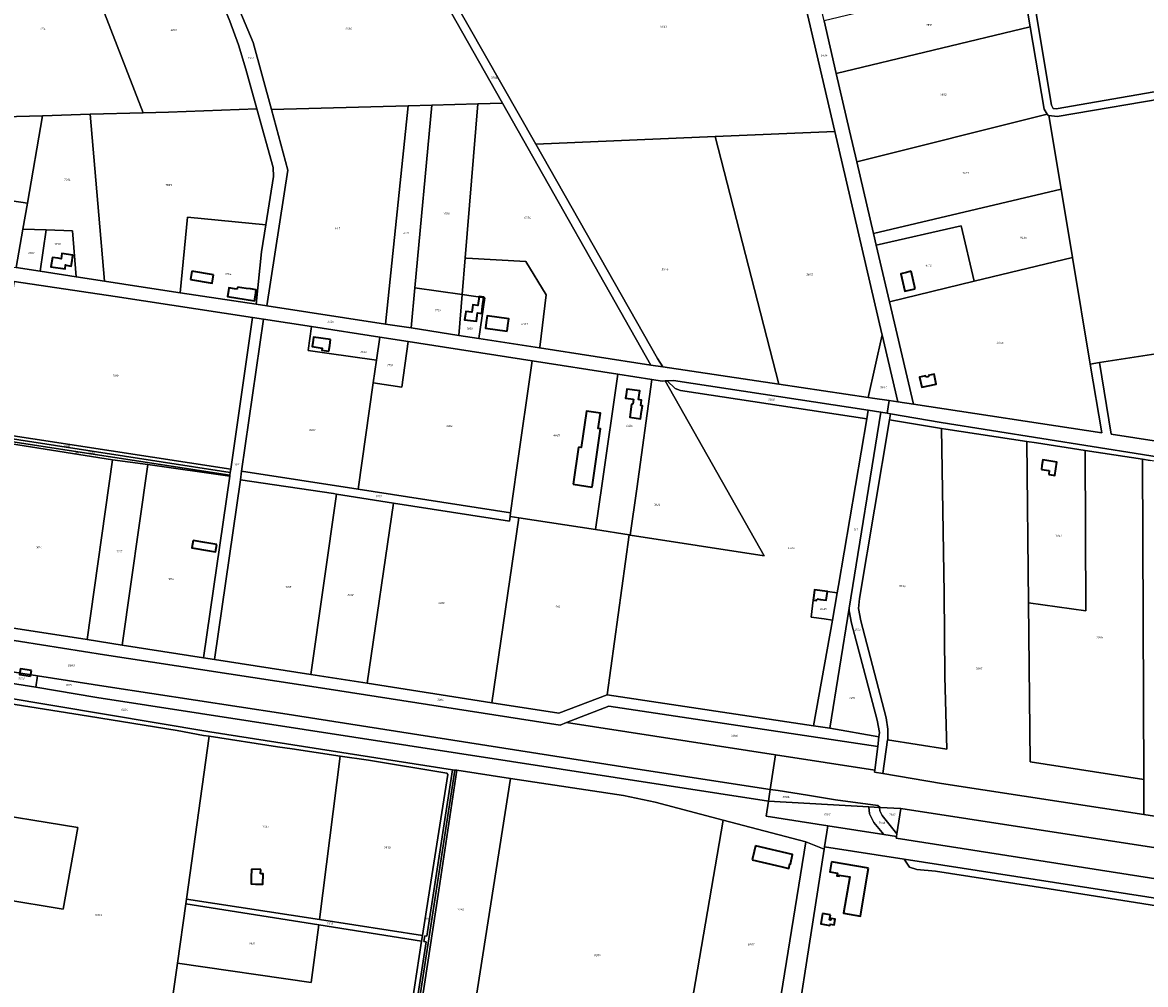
# Model space of a CAD drawing. Extents: x 177930 to 190767, y 381068 to 392034.
# Tile 306 of 318: x 186412 to 187385, y 384350 to 385184. Entities that reach past the tile are written whole.
import ezdxf
from ezdxf.enums import TextEntityAlignment as Align

# ---------------------------------------------------------------- set-up
doc = ezdxf.new("R2010")
doc.units = 0
for name, color, linetype, lineweight in [('B-XX-KG-GRENS_PERCEEL-GV', 150, 'Continuous', 25), ('B-XX-KG-GRENS_PERCEEL-S', 150, 'Continuous', 25), ('B-XX-OG-BEBOUWING-G', 7, 'Continuous', 35)]:
    doc.layers.add(name, color=color, linetype=linetype, lineweight=lineweight)
doc.styles.add('NLCS-ISO', font='NLCS-ISO.ttf', dxfattribs={"height": 1.8})

# ---------------------------------------------------------------- blocks, each defined once
blk = doc.blocks.new('SKG-PERCEELNUMMER-SO')
at = {"layer": 'DefPoints'}
blk.add_point((0, 0), dxfattribs=at)
at = {"style": 'NLCS-ISO', "oblique": 10, "flags": 1}
blk.add_attdef('GEMEENTECODE', text='', height=1.8, dxfattribs=at).set_placement((-0.5, 2.55), align=Align.MIDDLE_RIGHT)
at = {"style": 'NLCS-ISO', "oblique": 10}
blk.add_attdef('PERCEELNUMMER', text='', height=1.8, dxfattribs=at).set_placement((0, 0), align=Align.MIDDLE_CENTER)
at = {"style": 'NLCS-ISO', "oblique": 10, "flags": 1}
blk.add_attdef('SECTIE', text='', height=1.8, dxfattribs=at).set_placement((0.5, 2.5), align=Align.MIDDLE_LEFT)

msp = doc.modelspace()

# ---------------------------------------------------------------- linework, layer by layer
at = {"layer": 'B-XX-KG-GRENS_PERCEEL-GV'}
for points in [[(187151.91, 384990.957), (187149.541, 385001.123), (187135.095, 385063.119), (187128.854, 385089.902), (187117.292, 385139.524), (187106.65, 385185.193), (187078.33, 385306.734), (187050.712, 385425.255), (187048.911, 385432.987), (187029.189, 385517.127), (187027.739, 385523.314), (187015.018, 385522.481), (187036.716, 385429.355), (187037.107, 385427.681), (187038.573, 385421.387), (187043.015, 385402.323), (187057.614, 385339.67), (187115.94, 385089.357), (187156.795, 384914.02), (187156.976, 384913.242), (187170.535, 384855.052), (187184.057, 384852.998), (187163.366, 384941.791)], [(187115.94, 385089.357), (187057.614, 385339.67), (186887.642, 385292.617), (186892.95, 385276.956), (186910.35, 385205.223), (186901.594, 385204.748), (186885.707, 385275.819), (186850.889, 385378.33), (186710.517, 385338.755), (186777.512, 385220.401), (186784.061, 385207.06), (186857.021, 385078.432), (187012.372, 385084.987)], [(186726.529, 385292.168), (186769.852, 385216.073), (186777.855, 385202.694), (186828.181, 385113.872), (186956.724, 384887.004), (186967.059, 384885.409), (186962.376, 384892.694), (186857.021, 385078.432), (186784.061, 385207.06), (186777.512, 385220.401), (186710.517, 385338.755), (186705.096, 385337.289), (186701.409, 385336.291)], [(186623.873, 384938.384), (186642.142, 385055.767), (186627.879, 385108.407), (186612.169, 385166.386), (186573.83, 385257.977), (186557.367, 385297.308), (186546.546, 385294.379), (186560.349, 385261.019), (186591.807, 385184.991), (186599.494, 385164.528), (186605.64, 385143.466), (186615.234, 385109.015), (186629.375, 385058.232), (186629.808, 385050.46), (186623.118, 385008.559), (186619.385, 384985.174), (186614.621, 384939.751)], [(186828.181, 385113.872), (186777.855, 385202.694), (186769.852, 385216.073), (186726.529, 385292.168), (186573.83, 385257.977), (186612.169, 385166.386), (186627.879, 385108.407), (186746.481, 385111.643), (186766.79, 385112.197), (186806.674, 385113.285)], [(186362.176, 385245.395), (186371.852, 385204.069), (186395.755, 385101.977), (186429.704, 385102.971), (186470.953, 385104.492), (186516.736, 385105.595), (186466.214, 385236.069), (186453.361, 385269.262)], [(186516.736, 385105.595), (186538.668, 385106.123), (186615.234, 385109.015), (186605.64, 385143.466), (186599.494, 385164.528), (186591.807, 385184.991), (186560.349, 385261.019), (186466.214, 385236.069)], [(187285.383, 385222.443), (187292.506, 385179.415), (187303.573, 385112.231), (187305.12, 385109.416), (187307.637, 385109.046), (187405.97, 385126.176), (187507.155, 385144.134), (187508.042, 385144.284), (187508.4, 385142.174), (187513.33, 385143.011), (187512.972, 385145.121), (187518.046, 385145.982), (187499.521, 385256.769)], [(187285.302, 385180.201), (187277.522, 385226.363), (187106.65, 385185.193), (187117.292, 385139.524)], [(187135.095, 385063.119), (187300.021, 385104.471), (187297.308, 385108.688), (187285.302, 385180.201), (187117.292, 385139.524), (187128.854, 385089.902)], [(187321.916, 384980.165), (187337.28, 384887.845), (187345.186, 384889.065), (187555.579, 384921.524), (187519.356, 385138.149), (187308.574, 385102.388), (187301.414, 385103.365), (187312.04, 385039.512)], [(186623.118, 385008.559), (186629.808, 385050.46), (186629.375, 385058.232), (186615.234, 385109.015), (186538.668, 385106.123), (186516.736, 385105.595), (186470.953, 385104.492), (186483.187, 384959.718), (186516.953, 384954.413), (186548.85, 384949.625), (186555.183, 385015.085)], [(186623.873, 384938.384), (186726.853, 384922.488), (186746.481, 385111.643), (186627.879, 385108.407), (186642.142, 385055.767)], [(186726.853, 384922.488), (186748.869, 384919.089), (186752.106, 384953.972), (186766.79, 385112.197), (186746.481, 385111.643)], [(186766.79, 385112.197), (186752.106, 384953.972), (186793.126, 384948.127), (186795.724, 384979.8), (186806.674, 385113.285)], [(186806.674, 385113.285), (186795.724, 384979.8), (186796.871, 384979.735), (186848.393, 384976.812), (186866.041, 384947.868), (186860.36, 384902.536), (186860.279, 384901.891), (186956.724, 384887.004), (186828.181, 385113.872)], [(186346.714, 385024.719), (186373.581, 385020.61), (186375.711, 385033.441), (186416.514, 385027.164), (186429.704, 385102.971), (186395.755, 385101.977), (186326.528, 385100.45), (186327.463, 385095.027), (186317.705, 385029.161)], [(186416.514, 385027.164), (186412.59, 385004.662), (186432.898, 385004.031), (186455.731, 385003.281), (186458.908, 384963.532), (186483.187, 384959.718), (186470.953, 385104.492), (186429.704, 385102.971)], [(187301.414, 385103.365), (187300.667, 385103.467), (187300.021, 385104.471), (187135.095, 385063.119), (187149.541, 385001.123), (187312.04, 385039.512)], [(187144.815, 384858.908), (187156.976, 384913.242), (187156.795, 384914.02), (187115.94, 385089.357), (187012.372, 385084.987), (187067.47, 384870.439)], [(186967.059, 384885.409), (187067.47, 384870.439), (187012.372, 385084.987), (186857.021, 385078.432), (186962.376, 384892.694)], [(187236.706, 384959.542), (187321.916, 384980.165), (187312.04, 385039.512), (187149.541, 385001.123), (187151.91, 384990.957), (187225.525, 385007.694)], [(186366.419, 384977.472), (186406.831, 384971.513), (186412.59, 385004.662), (186416.514, 385027.164), (186375.711, 385033.441), (186373.581, 385020.61)], [(186548.85, 384949.625), (186614.621, 384939.751), (186619.385, 384985.174), (186623.118, 385008.559), (186555.183, 385015.085)], [(186406.831, 384971.513), (186427.568, 384968.456), (186432.898, 385004.031), (186412.59, 385004.662)], [(186432.898, 385004.031), (186427.568, 384968.456), (186458.908, 384963.532), (186455.731, 385003.281)], [(187163.366, 384941.791), (187236.706, 384959.542), (187225.525, 385007.694), (187151.91, 384990.957)], [(186860.36, 384902.536), (186866.041, 384947.868), (186848.393, 384976.812), (186796.871, 384979.735), (186795.724, 384979.8), (186793.126, 384948.127), (186812.673, 384945.341), (186807.696, 384910.008), (186860.279, 384901.891)], [(187236.706, 384959.542), (187163.366, 384941.791), (187184.057, 384852.998), (187347.204, 384828.211), (187337.28, 384887.845), (187321.916, 384980.165)], [(186405.158, 384959.498), (186385.099, 384828.403), (186592.716, 384796.652), (186611.663, 384928.038), (186492.513, 384946.424)], [(186790.22, 384912.706), (186793.126, 384948.127), (186752.106, 384953.972), (186748.869, 384919.089)], [(186793.126, 384948.127), (186790.22, 384912.706), (186807.696, 384910.008), (186812.673, 384945.341)], [(186569.152, 384633.246), (186578.582, 384631.773), (186601.036, 384787.602), (186602.094, 384794.941), (186621.095, 384926.809), (186611.663, 384928.038), (186592.716, 384796.652), (186592.308, 384793.826), (186591.964, 384791.44), (186591.854, 384790.678)], [(186716.078, 384871.462), (186718.908, 384891.292), (186676.008, 384897.403), (186659.838, 384899.713), (186662.779, 384920.308), (186621.095, 384926.809), (186602.094, 384794.941), (186702.932, 384779.328)], [(187345.186, 384889.065), (187355.307, 384826.954), (187577.147, 384792.543), (187555.579, 384921.524)], [(186718.908, 384891.292), (186721.736, 384911.114), (186662.779, 384920.308), (186659.838, 384899.713), (186676.008, 384897.403)], [(187156.976, 384913.242), (187144.815, 384858.908), (187148.571, 384858.348), (187162.994, 384856.198), (187170.535, 384855.052)], [(186716.078, 384871.462), (186702.932, 384779.328), (186835.1, 384758.864), (186840.333, 384795.929), (186853.69, 384890.535), (186746.506, 384907.251), (186740.894, 384867.733)], [(186718.908, 384891.292), (186716.078, 384871.462), (186740.894, 384867.733), (186746.506, 384907.251), (186721.736, 384911.114)], [(186927.931, 384878.957), (186853.69, 384890.535), (186840.333, 384795.929), (186835.1, 384758.864), (186834.669, 384755.814), (186842.274, 384754.63), (186908.576, 384744.305), (186914.339, 384784.395)], [(186908.576, 384744.305), (186937.769, 384739.759), (186938.817, 384739.596), (186944.391, 384779.712), (186957.539, 384874.34), (186927.931, 384878.957), (186914.339, 384784.395)], [(187106.631, 384666.908), (187095.489, 384668.311), (187097.321, 384683.145), (187097.8, 384687.11), (187098.403, 384692.069), (187109.531, 384690.711), (187118.146, 384689.66), (187119.242, 384695.814), (187143.724, 384840.342), (186982.179, 384864.995), (186977.652, 384866.524), (186970.792, 384873.297), (186968.92, 384873.162), (187054.737, 384721.544), (186938.817, 384739.596), (186937.769, 384739.759), (186918.677, 384601.105), (187097.614, 384574.244), (187113.935, 384665.989)], [(186968.92, 384873.162), (186966.304, 384872.973), (186957.539, 384874.34), (186944.391, 384779.712), (186938.817, 384739.596), (187054.737, 384721.544)], [(187144.973, 384847.717), (186976.197, 384873.69), (186970.792, 384873.297), (186977.652, 384866.524), (186982.179, 384864.995), (187143.724, 384840.342)], [(186289.388, 384840.585), (186592.308, 384793.826), (186592.716, 384796.652), (186385.099, 384828.403), (186292.325, 384842.591), (186289.947, 384844.728), (186289.843, 384844.038)], [(187144.973, 384847.717), (187143.724, 384840.342), (187119.242, 384695.814), (187118.146, 384689.66), (187113.935, 384665.989), (187097.614, 384574.244), (187111.566, 384572.15), (187128.422, 384676.2), (187155.934, 384846.03)], [(187161.46, 384845.179), (187155.934, 384846.03), (187128.422, 384676.2), (187128.566, 384673.797), (187130.325, 384663.381), (187152.717, 384579.239), (187154.651, 384568.443), (187154.21, 384564.794), (187153.167, 384556.299), (187150.63, 384535.781), (187150.406, 384533.966), (187157.529, 384532.924), (187161.727, 384562.104), (187161.822, 384562.76), (187161.838, 384571.442), (187160.411, 384581.197), (187138.575, 384665.133), (187136.522, 384676.011), (187137.374, 384684.642), (187163.336, 384839.464), (187164.223, 384844.753)], [(186288.514, 384833.982), (186291.777, 384836.186), (186384.24, 384821.629), (186490.161, 384804.954), (186520.872, 384800.643), (186591.854, 384790.678), (186591.964, 384791.44), (186289.061, 384838.107), (186288.549, 384834.221)], [(186289.061, 384838.107), (186591.964, 384791.44), (186592.308, 384793.826), (186289.388, 384840.585)], [(187163.336, 384839.464), (187137.374, 384684.642), (187136.522, 384676.011), (187138.575, 384665.133), (187160.411, 384581.197), (187161.838, 384571.442), (187161.822, 384562.76), (187161.727, 384562.104), (187212.942, 384554.179), (187211.295, 384616.9), (187210.685, 384689.39), (187208.307, 384831.886)], [(187383.64, 384527.811), (187285.185, 384543.019), (187283.77, 384680.796), (187282.334, 384820.689), (187212.033, 384831.259), (187208.307, 384831.886), (187210.685, 384689.39), (187211.295, 384616.9), (187212.942, 384554.179), (187161.727, 384562.104), (187157.529, 384532.924), (187208.481, 384524.412), (187383.766, 384497.28)], [(186384.24, 384821.629), (186361.261, 384665.689), (186468.256, 384648.992), (186490.161, 384804.954)], [(187282.334, 384820.689), (187283.77, 384680.796), (187333.494, 384673.927), (187332.99, 384812.91), (187290.789, 384819.418)], [(186468.256, 384648.992), (186498.489, 384644.274), (186520.872, 384800.643), (186490.161, 384804.954)], [(187332.99, 384812.91), (187333.494, 384673.927), (187283.77, 384680.796), (187285.185, 384543.019), (187383.64, 384527.811), (187382.493, 384805.275)], [(187383.766, 384497.28), (187458.18, 384485.762), (187456.303, 384793.888), (187389.279, 384804.228), (187382.493, 384805.275), (187383.64, 384527.811)], [(186591.854, 384790.678), (186520.872, 384800.643), (186498.489, 384644.274), (186569.152, 384633.246)], [(186834.669, 384755.814), (186835.1, 384758.864), (186702.932, 384779.328), (186602.094, 384794.941), (186601.036, 384787.602), (186681.69, 384775.537), (186684.357, 384775.097), (186733.698, 384767.339), (186834.063, 384751.518)], [(186601.036, 384787.602), (186578.582, 384631.773), (186662.2, 384618.719), (186684.357, 384775.097), (186681.69, 384775.537)], [(186662.2, 384618.719), (186710.845, 384611.115), (186733.698, 384767.339), (186684.357, 384775.097)], [(186834.669, 384755.814), (186834.063, 384751.518), (186733.698, 384767.339), (186710.845, 384611.115), (186818.816, 384594.217), (186842.274, 384754.63)], [(186937.769, 384739.759), (186908.576, 384744.305), (186842.274, 384754.63), (186818.816, 384594.217), (186876.93, 384585.122), (186918.677, 384601.105)], [(185915.558, 384718.853), (185909.998, 384701.85), (185915.223, 384701.042), (185914.643, 384697.286), (186252.699, 384644.24), (186375.052, 384625.43), (186398.008, 384621.88), (186425.215, 384617.673), (186486.632, 384608.175), (186637.886, 384585.055), (186941.493, 384537.163), (187060.074, 384519.152), (187064.714, 384549.109), (186883.57, 384577.21), (186878.034, 384574.894), (186674.094, 384606.531), (186483.239, 384635.661), (186264.663, 384670.509), (186186.333, 384683.458), (185987.698, 384712.184), (185916.935, 384723.066), (185916.855, 384723.08), (185916.779, 384722.589), (185916.186, 384718.756)], [(187106.631, 384666.908), (187113.935, 384665.989), (187118.146, 384689.66), (187109.531, 384690.711), (187098.403, 384692.069), (187097.8, 384687.11), (187097.321, 384683.145), (187095.489, 384668.311)], [(186266.127, 384680.535), (186264.663, 384670.509), (186483.239, 384635.661), (186674.094, 384606.531), (186878.034, 384574.894), (186883.57, 384577.21), (186920.255, 384591.263), (187084.026, 384566.678), (187153.167, 384556.299), (187154.21, 384564.794), (187111.566, 384572.15), (187097.614, 384574.244), (186918.677, 384601.105), (186876.93, 384585.122), (186818.816, 384594.217), (186710.845, 384611.115), (186662.2, 384618.719), (186578.582, 384631.773), (186569.152, 384633.246), (186498.489, 384644.274), (186468.256, 384648.992), (186361.261, 384665.689)], [(187111.566, 384572.15), (187154.21, 384564.794), (187154.651, 384568.443), (187152.717, 384579.239), (187130.325, 384663.381), (187128.566, 384673.797), (187128.422, 384676.2)], [(186398.008, 384621.88), (186396.449, 384612.204), (186423.799, 384607.687), (186425.215, 384617.673)], [(187060.074, 384519.152), (186941.493, 384537.163), (186637.886, 384585.055), (186486.632, 384608.175), (186425.215, 384617.673), (186423.799, 384607.687), (186476.707, 384598.95), (187058.476, 384508.838)], [(186554.241, 384423.956), (186574.065, 384565.197), (186569.01, 384565.978), (186546.35, 384570.336), (186469.463, 384582.708), (186393.146, 384594.785), (186393.872, 384599.304), (186385.586, 384600.71), (186367.801, 384501.273), (186460.36, 384486.05), (186447.42, 384415.32), (186342.593, 384432.774), (186319.358, 384310.66), (186330.629, 384308.915), (186461.934, 384288.589), (186490.415, 384284.18), (186533.682, 384277.482), (186546.447, 384368.426), (186553.685, 384419.995)], [(187064.714, 384549.109), (187150.63, 384535.781), (187153.167, 384556.299), (187084.026, 384566.678), (186920.255, 384591.263), (186883.57, 384577.21)], [(186574.065, 384565.197), (186554.241, 384423.956), (186669.451, 384406.279), (186687.42, 384548.049), (186645.811, 384554.268), (186633.209, 384556.06)], [(186669.451, 384406.279), (186758.853, 384392.568), (186765.232, 384433.193), (186780.757, 384532.203), (186779.76, 384533.337), (186711.918, 384544.387), (186687.42, 384548.049)], [(186784.888, 384536.137), (186762.66, 384391.978), (186760.684, 384392.281), (186759.92, 384387.332), (186761.917, 384387.016), (186716.173, 384090.507), (186714.185, 384090.735), (186689.302, 383929.374), (186691.316, 383929.313), (186693.315, 383929.253), (186718.149, 384090.28), (186748.745, 384288.664), (186786.863, 384535.827)], [(186786.863, 384535.827), (186748.745, 384288.664), (186718.149, 384090.28), (186719.744, 384090.097), (186734.667, 384184.649), (186750.382, 384283.771), (186751.064, 384288.315), (186757.833, 384333.426), (186772.82, 384431.971), (186788.54, 384535.792)], [(186835.142, 384528.699), (186788.54, 384535.792), (186772.82, 384431.971), (186757.833, 384333.426), (186751.064, 384288.315), (186796.47, 384281.745)], [(187053.975, 384242.772), (187061.81, 384293.116), (186986.896, 384303.71), (187019.328, 384492.619), (186960.495, 384508.159), (186932.914, 384513.817), (186835.142, 384528.699), (186796.47, 384281.745)], [(187155.376, 384503.517), (187153.185, 384505.133), (187116.611, 384510.104), (187092.235, 384514.171), (187066.935, 384518.11), (187060.074, 384519.152), (187058.476, 384508.838), (187145.465, 384504.062), (187154.69, 384503.555)], [(187145.465, 384504.062), (187058.476, 384508.838), (187056.486, 384495.991), (187109.906, 384487.716), (187158.335, 384480.214), (187149.828, 384490.572), (187145.927, 384497.944)], [(187169.808, 384480.545), (187157.04, 384496.404), (187154.877, 384500.488), (187154.69, 384503.555), (187145.465, 384504.062), (187145.927, 384497.944), (187149.828, 384490.572), (187158.335, 384480.214), (187169.488, 384478.487)], [(187155.376, 384503.517), (187154.69, 384503.555), (187154.877, 384500.488), (187157.04, 384496.404), (187169.808, 384480.545), (187173.227, 384502.539)], [(187169.488, 384478.487), (187169.246, 384476.923), (187484.53, 384427.489), (187946.393, 384354.274), (188164.762, 384319.049), (188186.287, 384319.226), (188190.429, 384320.42), (188193.987, 384322.934), (188195.022, 384324.268), (188197.991, 384344.121), (188197.76, 384344.157), (188060.69, 384365.262), (187863.435, 384395.887), (187664.258, 384426.717), (187467.04, 384457.14), (187173.227, 384502.539), (187169.808, 384480.545)], [(186342.593, 384432.774), (186447.42, 384415.32), (186460.36, 384486.05), (186367.801, 384501.273), (186359.321, 384453.862), (186346.966, 384455.758)], [(187090.991, 384473.676), (187019.328, 384492.619), (186986.896, 384303.71), (187061.81, 384293.116)], [(187158.335, 384480.214), (187109.906, 384487.716), (187107.054, 384469.333), (187176.138, 384458.603), (187483.055, 384410.932), (187715.675, 384374.189), (187943.968, 384338.594), (188166.775, 384303.855), (188192.154, 384299.898), (188206.592, 384312.453), (188193.548, 384314.405), (188164.762, 384319.049), (187946.393, 384354.274), (187484.53, 384427.489), (187169.246, 384476.923), (187169.488, 384478.487)], [(187003.724, 383919.881), (187021.715, 383919.338), (187053.147, 384121.914), (187071.328, 384239.086), (187106.756, 384467.412), (187090.991, 384473.676), (187061.81, 384293.116), (187053.975, 384242.772)], [(187450.424, 384180.29), (187450.764, 384180.237), (187481.045, 384403.516), (187479.631, 384405.098), (187400.257, 384417.453), (187301.658, 384432.933), (187203.096, 384448.256), (187187.125, 384449.664), (187180.779, 384451.738), (187176.138, 384458.603), (187107.054, 384469.333), (187106.756, 384467.412), (187071.328, 384239.086), (187072.291, 384238.937)], [(186546.447, 384368.426), (186662.493, 384351.712), (186668.873, 384401.752), (186553.685, 384419.995)], [(186758.077, 384387.624), (186758.853, 384392.568), (186669.451, 384406.279), (186554.241, 384423.956), (186553.685, 384419.995), (186668.873, 384401.752)], [(186546.447, 384368.426), (186533.682, 384277.482), (186511.416, 384113.991), (186712.343, 384090.946), (186726.668, 384186.36), (186741.494, 384285.305), (186749.731, 384334.473), (186758.077, 384387.624), (186668.873, 384401.752), (186662.493, 384351.712)]]:
    msp.add_lwpolyline(points, close=True, dxfattribs=at)
for points in [[(187277.522, 385226.363), (187285.302, 385180.201), (187297.308, 385108.688), (187300.021, 385104.471), (187300.667, 385103.467), (187301.414, 385103.365), (187308.574, 385102.388), (187519.356, 385138.149)], [(187405.97, 385126.176), (187307.637, 385109.046), (187305.12, 385109.416), (187303.573, 385112.231), (187292.506, 385179.415), (187285.383, 385222.443)], [(186405.158, 384959.498), (186492.513, 384946.424), (186611.663, 384928.038), (186621.095, 384926.809), (186662.779, 384920.308), (186721.736, 384911.114), (186746.506, 384907.251), (186853.69, 384890.535), (186927.931, 384878.957), (186957.539, 384874.34), (186966.304, 384872.973), (186968.92, 384873.162), (186970.792, 384873.297), (186976.197, 384873.69), (187144.973, 384847.717), (187155.934, 384846.03), (187161.46, 384845.179), (187162.994, 384856.198), (187148.571, 384858.348), (187144.815, 384858.908), (187067.47, 384870.439), (186967.059, 384885.409), (186956.724, 384887.004), (186860.279, 384901.891), (186807.696, 384910.008), (186790.22, 384912.706), (186748.869, 384919.089), (186726.853, 384922.488), (186623.873, 384938.384), (186614.621, 384939.751), (186548.85, 384949.625), (186516.953, 384954.413), (186483.187, 384959.718), (186458.908, 384963.532), (186427.568, 384968.456), (186406.831, 384971.513)], [(187577.147, 384792.543), (187355.307, 384826.954), (187345.186, 384889.065), (187337.28, 384887.845), (187347.204, 384828.211), (187184.057, 384852.998), (187170.535, 384855.052), (187162.994, 384856.198), (187161.46, 384845.179), (187164.223, 384844.753), (187208.221, 384837.049), (187382.476, 384809.559), (187456.281, 384797.602)], [(187456.281, 384797.602), (187382.476, 384809.559), (187208.221, 384837.049), (187164.223, 384844.753), (187163.336, 384839.464), (187208.307, 384831.886), (187212.033, 384831.259), (187282.334, 384820.689), (187290.789, 384819.418), (187332.99, 384812.91), (187382.493, 384805.275), (187389.279, 384804.228)], [(186393.872, 384599.304), (186574.441, 384569.168), (186784.888, 384536.137), (186786.863, 384535.827), (186788.54, 384535.792), (186835.142, 384528.699), (186932.914, 384513.817), (186960.495, 384508.159), (187019.328, 384492.619), (187090.991, 384473.676), (187106.756, 384467.412), (187107.054, 384469.333), (187109.906, 384487.716), (187056.486, 384495.991), (187058.476, 384508.838), (186476.707, 384598.95), (186423.799, 384607.687), (186396.449, 384612.204)], [(186393.146, 384594.785), (186469.463, 384582.708), (186546.35, 384570.336), (186569.01, 384565.978), (186574.065, 384565.197), (186633.209, 384556.06), (186645.811, 384554.268), (186687.42, 384548.049), (186711.918, 384544.387), (186779.76, 384533.337), (186780.757, 384532.203), (186765.232, 384433.193), (186758.853, 384392.568), (186758.077, 384387.624), (186749.731, 384334.473)], [(186716.173, 384090.507), (186761.917, 384387.016), (186759.92, 384387.332), (186760.684, 384392.281), (186762.66, 384391.978), (186784.888, 384536.137), (186574.441, 384569.168), (186393.872, 384599.304)], [(187458.18, 384485.762), (187383.766, 384497.28), (187208.481, 384524.412), (187157.529, 384532.924), (187150.406, 384533.966), (187150.63, 384535.781), (187064.714, 384549.109), (187060.074, 384519.152), (187066.935, 384518.11), (187092.235, 384514.171), (187116.611, 384510.104), (187153.185, 384505.133), (187155.376, 384503.517), (187173.227, 384502.539), (187467.04, 384457.14)], [(187943.968, 384338.594), (187715.675, 384374.189), (187483.055, 384410.932), (187176.138, 384458.603), (187180.779, 384451.738), (187187.125, 384449.664), (187203.096, 384448.256), (187301.658, 384432.933), (187400.257, 384417.453), (187479.631, 384405.098), (187481.045, 384403.516), (187450.764, 384180.237)]]:
    msp.add_lwpolyline(points, dxfattribs=at)
at = {"layer": 'B-XX-OG-BEBOUWING-G'}
for points in [[(186455.274, 384977.668), (186455.935, 384982.065), (186446.317, 384983.51), (186445.659, 384979.133), (186443.118, 384979.522), (186438.176, 384980.279), (186436.934, 384972.168), (186449.105, 384970.305), (186449.621, 384973.696), (186450.115, 384973.62), (186450.081, 384973.393), (186454.531, 384972.723)], [(186806.287, 384929.81), (186806.592, 384932.196), (186810.102, 384931.751), (186810.908, 384938.116), (186811.867, 384945.696), (186807.838, 384946.293), (186806.705, 384938.648), (186802.304, 384939.205), (186802.019, 384936.952), (186801.494, 384932.806), (186796.246, 384933.471), (186795.943, 384931.119), (186795.315, 384926.158), (186805.66, 384924.852)], [(186832.081, 384916.417), (186832.737, 384921.37), (186833.528, 384927.094), (186814.76, 384929.547), (186814.005, 384923.766), (186813.357, 384918.808)], [(187100.451, 384684.252), (187103.65, 384683.859), (187108.621, 384683.252), (187109.531, 384690.711), (187098.403, 384692.069), (187097.8, 384687.11), (187097.321, 384683.145), (187100.27, 384682.782)]]:
    msp.add_lwpolyline(points, close=True, dxfattribs=at)
for points in [[(186558.989, 384968.295), (186557.818, 384961.201)], [(186557.818, 384961.201), (186576.646, 384958.075), (186577.827, 384965.186)], [(186577.827, 384965.186), (186558.989, 384968.295)], [(187182.248, 384968.194), (187177.961, 384967.219), (187173.091, 384966.111), (187176.543, 384950.93), (187181.421, 384952.04)], [(187185.702, 384953.014), (187182.248, 384968.194)], [(186598.306, 384952.706), (186595.983, 384953.098), (186591.067, 384953.929), (186590.64, 384951.41), (186589.81, 384946.48), (186613.25, 384942.52), (186614.08, 384947.45), (186614.71, 384952.28), (186609.761, 384952.94), (186606.094, 384953.429)], [(186598.599, 384954.473), (186598.306, 384952.706)], [(186606.094, 384953.429), (186598.599, 384954.473)], [(187181.421, 384952.04), (187185.702, 384953.014)], [(186679.142, 384908.977), (186664.498, 384911.145), (186663.768, 384906.198), (186663.282, 384902.901), (186671.939, 384901.624), (186671.666, 384899.778), (186677.652, 384898.893)], [(186677.652, 384898.893), (186678.411, 384904.03)], [(186678.411, 384904.03), (186679.142, 384908.977)], [(187194.94, 384876.323), (187194.677, 384877.606), (187189.485, 384876.543), (187191.253, 384867.915), (187203.867, 384870.498), (187202.1, 384879.129), (187196.813, 384878.044)], [(187197.076, 384876.761), (187194.94, 384876.323)], [(187196.813, 384878.044), (187197.076, 384876.761)], [(186939.896, 384853.061), (186938.284, 384841.774), (186947.73, 384840.425), (186948.633, 384846.752), (186949.35, 384851.701), (186947.835, 384851.914), (186948.501, 384856.647), (186946.015, 384856.997), (186947.098, 384864.538), (186935.828, 384866.172), (186935.11, 384861.22), (186934.7, 384858.349), (186941.532, 384857.373)], [(186940.896, 384852.918), (186939.896, 384853.061)], [(186941.532, 384857.373), (186940.896, 384852.918)], [(186905.922, 384781.16), (186910.402, 384813.357), (186913.045, 384831.659), (186911.058, 384831.947), (186912.979, 384845.306), (186900.88, 384847.047), (186896.313, 384815.389), (186893.902, 384815.728)], [(186893.902, 384815.728), (186889.472, 384783.614)], [(187301.315, 384792.065), (187301.861, 384791.983), (187306.674, 384791.252), (187308.442, 384802.883), (187296.225, 384804.74), (187295.471, 384799.782), (187294.971, 384796.495)], [(187294.971, 384796.495), (187301.832, 384795.45)], [(187301.832, 384795.45), (187301.315, 384792.065)], [(186889.472, 384783.614), (186905.922, 384781.16)], [(186560.083, 384734.946), (186558.963, 384728.634), (186574.41, 384725.892), (186579.394, 384725.007), (186580.515, 384731.319)], [(186570.26, 384733.142), (186560.083, 384734.946)], [(186580.515, 384731.319), (186570.26, 384733.142)], [(186420.014, 384622.204), (186410.612, 384623.687), (186409.812, 384618.817), (186419.253, 384617.253)], [(186419.253, 384617.253), (186420.014, 384622.204)], [(187044.499, 384458.025), (187065.383, 384453.14), (187070.244, 384451.999), (187076.066, 384450.632), (187076.979, 384454.524), (187077.466, 384454.41), (187079.417, 384462.724), (187047.356, 384470.246)], [(187046.211, 384465.37), (187044.499, 384458.025)], [(187047.356, 384470.246), (187046.211, 384465.37)], [(187113.032, 384456.248), (187112.198, 384451.318)], [(187145.244, 384450.793), (187113.032, 384456.248)], [(186610.646, 384450.033), (186610.476, 384442.8), (186610.346, 384437.257), (186614.118, 384437.168), (186620.496, 384437.018), (186620.683, 384445.976), (186618.554, 384446.026)], [(186618.628, 384449.846), (186610.646, 384450.033)], [(186618.554, 384446.026), (186618.628, 384449.846)], [(187112.198, 384451.318), (187111.592, 384447.739), (187118.257, 384446.61), (187117.849, 384444.204), (187119.693, 384443.891), (187119.865, 384444.907), (187128.896, 384443.375), (187123.559, 384411.925), (187138.241, 384409.433), (187144.414, 384445.891), (187145.244, 384450.793)], [(187105.313, 384411.659), (187103.74, 384402.739), (187108.672, 384401.87), (187111.795, 384401.319), (187111.985, 384402.396), (187115.555, 384401.766), (187116.416, 384406.637), (187112.846, 384407.267), (187112.609, 384405.925), (187111.387, 384406.141), (187112.148, 384410.455)], [(187110.242, 384410.791), (187105.313, 384411.659)], [(187112.148, 384410.455), (187110.242, 384410.791)]]:
    msp.add_lwpolyline(points, dxfattribs=at)

# ---------------------------------------------------------------- block references
at = {"layer": 'B-XX-KG-GRENS_PERCEEL-S'}
for p, values in [((186429.823, 385178.45), {'PERCEELNUMMER': '654'}), ((186543.188, 385177.389), {'PERCEELNUMMER': '4091'}), ((186694.69, 385178.45), {'PERCEELNUMMER': '2006'}), ((186967.647, 385180.285), {'PERCEELNUMMER': '5647'}), ((187197.53, 385181.676), {'PERCEELNUMMER': '7891'}), ((187106.62, 385155.434), {'PERCEELNUMMER': '5434'}), ((186609.936, 385152.996), {'PERCEELNUMMER': '1342'}), ((186820.769, 385136.027), {'PERCEELNUMMER': '2004'}), ((187209.814, 385121.324), {'PERCEELNUMMER': '7892'}), ((186450.961, 385047.593), {'PERCEELNUMMER': '7004'}), ((187229.14, 385053.307), {'PERCEELNUMMER': '7977'}), ((186538.748, 385043.005), {'PERCEELNUMMER': '7865'}), ((186779.455, 385018.303), {'PERCEELNUMMER': '1708'}), ((186849.665, 385014.646), {'PERCEELNUMMER': '6534'}), ((186685.152, 385005.576), {'PERCEELNUMMER': '647'}), ((186744.492, 385001.333), {'PERCEELNUMMER': '648'}), ((186442.53, 384991.788), {'PERCEELNUMMER': '1558'}), ((187279.303, 384997.388), {'PERCEELNUMMER': '9435'}), ((186419.648, 384984.173), {'PERCEELNUMMER': '7003'}), ((186968.796, 384970.037), {'PERCEELNUMMER': '5646'}), ((187197.361, 384972.984), {'PERCEELNUMMER': '9434'}), ((186590.287, 384965.949), {'PERCEELNUMMER': '7864'}), ((187094.026, 384965.441), {'PERCEELNUMMER': '5645'}), ((186772.036, 384934.517), {'PERCEELNUMMER': '1709'}), ((186679.057, 384924.624), {'PERCEELNUMMER': '3025'}), ((186847.059, 384922.441), {'PERCEELNUMMER': '6533'}), ((186799.585, 384918.608), {'PERCEELNUMMER': '1859'}), ((187259.049, 384906.432), {'PERCEELNUMMER': '4945'}), ((186707.645, 384898.297), {'PERCEELNUMMER': '3502'}), ((186730.514, 384886.85), {'PERCEELNUMMER': '1710'}), ((186492.668, 384877.693), {'PERCEELNUMMER': '3010'}), ((187158.364, 384867.785), {'PERCEELNUMMER': '5644'}), ((187060.984, 384857.089), {'PERCEELNUMMER': '2008'}), ((186781.966, 384834.195), {'PERCEELNUMMER': '3022'}), ((186937.971, 384834.301), {'PERCEELNUMMER': '6626'}), ((186663.042, 384830.761), {'PERCEELNUMMER': '3503'}), ((186875.02, 384826.179), {'PERCEELNUMMER': '6625'}), ((186450.635, 384816.855), {'PERCEELNUMMER': '3008'}), ((186460.025, 384810.425), {'PERCEELNUMMER': '3012'}), ((186472.025, 384810.905), {'PERCEELNUMMER': '3006'}), ((186597.863, 384801), {'PERCEELNUMMER': '707'}), ((186720.698, 384773.063), {'PERCEELNUMMER': '3017'}), ((186962.027, 384765.818), {'PERCEELNUMMER': '3024'}), ((187133.97, 384744.262), {'PERCEELNUMMER': '717'}), ((187309.902, 384739.152), {'PERCEELNUMMER': '7947'}), ((186426.339, 384728.886), {'PERCEELNUMMER': '3014'}), ((186496.097, 384725.452), {'PERCEELNUMMER': '3015'}), ((187078.04, 384728.295), {'PERCEELNUMMER': '6489'}), ((186540.688, 384701.413), {'PERCEELNUMMER': '3016'}), ((186642.465, 384694.545), {'PERCEELNUMMER': '3018'}), ((186696.204, 384687.677), {'PERCEELNUMMER': '3019'}), ((187174.19, 384695.342), {'PERCEELNUMMER': '7896'}), ((186775.111, 384680.809), {'PERCEELNUMMER': '3020'}), ((186875.738, 384677.375), {'PERCEELNUMMER': '715'}), ((187106.145, 384675.52), {'PERCEELNUMMER': '6490'}), ((187135.672, 384657.728), {'PERCEELNUMMER': '2010'}), ((187345.22, 384651.044), {'PERCEELNUMMER': '7948'}), ((186454.493, 384626.555), {'PERCEELNUMMER': '8885'}), ((187240.755, 384623.71), {'PERCEELNUMMER': '7897'}), ((186411.219, 384615.465), {'PERCEELNUMMER': '9213'}), ((186452.49, 384609.649), {'PERCEELNUMMER': '9215'}), ((186774.205, 384596.795), {'PERCEELNUMMER': '3000'}), ((187130.738, 384598.393), {'PERCEELNUMMER': '2011'}), ((186500.553, 384588.148), {'PERCEELNUMMER': '8224'}), ((187029.011, 384565.783), {'PERCEELNUMMER': '5056'}), ((187073.639, 384512.635), {'PERCEELNUMMER': '8886'}), ((187109.174, 384497.622), {'PERCEELNUMMER': '7908'}), ((187165.558, 384497.156), {'PERCEELNUMMER': '7907'}), ((186622.737, 384486.912), {'PERCEELNUMMER': '7937'}), ((187156.704, 384490.166), {'PERCEELNUMMER': '7906'}), ((186728.084, 384468.603), {'PERCEELNUMMER': '7938'}), ((186791.691, 384415.288), {'PERCEELNUMMER': '7942'}), ((186477.942, 384410.191), {'PERCEELNUMMER': '8389'}), ((186763.005, 384407.145), {'PERCEELNUMMER': '7935'}), ((186678.469, 384402.716), {'PERCEELNUMMER': '7939'}), ((186610.962, 384385.827), {'PERCEELNUMMER': '7631'}), ((187043.373, 384384.87), {'PERCEELNUMMER': '8203'}), ((186910.286, 384375.512), {'PERCEELNUMMER': '8204'})]:
    msp.add_blockref('SKG-PERCEELNUMMER-SO', p, dxfattribs=at).add_auto_attribs(values)

doc.saveas('drawing.dxf')
